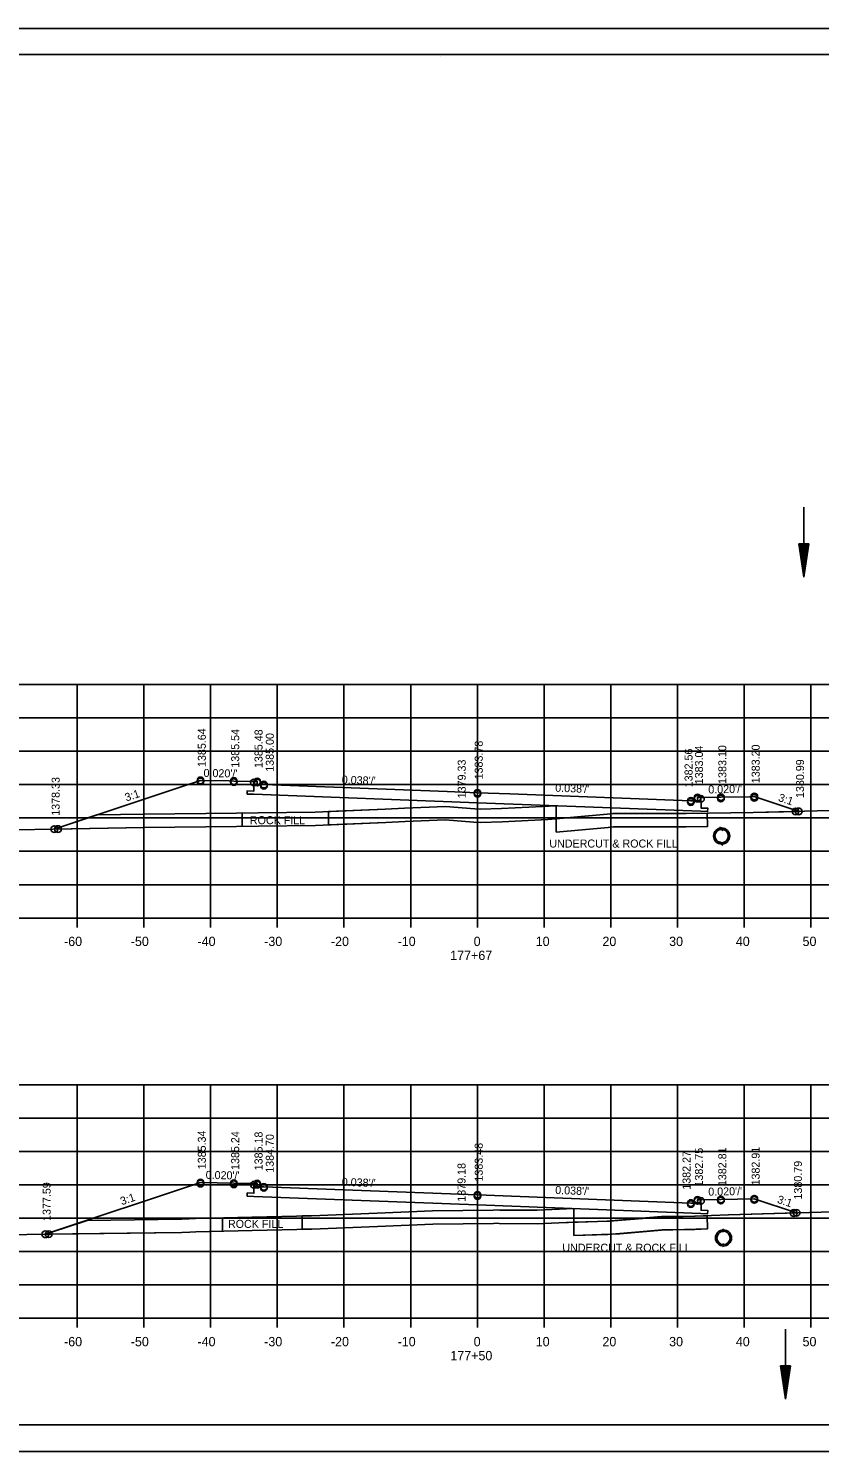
# Model space of a CAD drawing. Extents: x 1374311 to 1383814, y 384102 to 406278.
# Drawn here: x 1382572.8 to 1382691.4, y 397104.9 to 397318.2 of the extents above; entities that cross this region are included whole.
import ezdxf

# ---------------------------------------------------------------- set-up
doc = ezdxf.new("R2010")
doc.units = 0
for name, color, linetype in [('R_Axis', 7, 'Continuous'), ('R_Axis Annot', 7, 'Continuous'), ('R_Border', 7, 'Continuous'), ('R_Draft', 7, 'Continuous'), ('R_Exist Surface', 7, 'Continuous'), ('R_Fin Surface', 7, 'Continuous'), ('R_Grid', 7, 'Continuous'), ('R_No Plot', 7, 'Continuous'), ('R_Water', 7, 'Continuous'), ('R_Xsect Elev', 7, 'Continuous'), ('R_Xsect Slope', 7, 'Continuous')]:
    doc.layers.add(name, color=color, linetype=linetype)

msp = doc.modelspace()

# ---------------------------------------------------------------- linework, layer by layer
at = {"layer": 'R_Axis'}
for p, q in [((1382500.07, 397184.88), (1382780.07, 397184.88)), ((1382580.07, 397183.48), (1382580.07, 397184.88)), ((1382590.07, 397183.48), (1382590.07, 397184.88)), ((1382600.07, 397183.48), (1382600.07, 397184.88)), ((1382610.07, 397183.48), (1382610.07, 397184.88)), ((1382620.07, 397183.48), (1382620.07, 397184.88)), ((1382630.07, 397183.48), (1382630.07, 397184.88)), ((1382640.07, 397183.48), (1382640.07, 397184.88)), ((1382650.07, 397183.48), (1382650.07, 397184.88)), ((1382660.07, 397183.48), (1382660.07, 397184.88)), ((1382670.07, 397183.48), (1382670.07, 397184.88)), ((1382680.07, 397183.48), (1382680.07, 397184.88)), ((1382690.07, 397183.48), (1382690.07, 397184.88)), ((1382500.07, 397124.88), (1382780.07, 397124.88)), ((1382580.07, 397123.48), (1382580.07, 397124.88)), ((1382590.07, 397123.48), (1382590.07, 397124.88)), ((1382600.07, 397123.48), (1382600.07, 397124.88)), ((1382610.07, 397123.48), (1382610.07, 397124.88)), ((1382620.07, 397123.48), (1382620.07, 397124.88)), ((1382630.07, 397123.48), (1382630.07, 397124.88)), ((1382640.07, 397123.48), (1382640.07, 397124.88)), ((1382650.07, 397123.48), (1382650.07, 397124.88)), ((1382660.07, 397123.48), (1382660.07, 397124.88)), ((1382670.07, 397123.48), (1382670.07, 397124.88)), ((1382680.07, 397123.48), (1382680.07, 397124.88)), ((1382690.07, 397123.48), (1382690.07, 397124.88))]:
    msp.add_line(p, q, dxfattribs=at)
at = {"layer": 'R_Border'}
for p, q in [((1382482.07, 397314.34), (1382798.25, 397314.34)), ((1382634.59, 397314.08), (1382634.59, 397314.08)), ((1382634.59, 397314.08), (1382634.59, 397314.08)), ((1382798.25, 397108.88), (1382482.07, 397108.88))]:
    msp.add_line(p, q, dxfattribs=at)
at = {"layer": 'R_Draft'}
for p, q in [((1382688.23, 397240.97), (1382688.98, 397235.97)), ((1382689.73, 397240.97), (1382688.23, 397240.97)), ((1382688.35, 397240.97), (1382688.98, 397236.81)), ((1382688.48, 397240.97), (1382688.98, 397237.67)), ((1382688.6, 397240.97), (1382688.98, 397238.5)), ((1382688.73, 397240.97), (1382688.98, 397239.35)), ((1382688.86, 397240.97), (1382688.98, 397240.18)), ((1382689.73, 397240.97), (1382688.98, 397235.97)), ((1382689.22, 397240.97), (1382688.98, 397239.35)), ((1382689.47, 397240.97), (1382688.98, 397237.67)), ((1382689.6, 397240.97), (1382688.98, 397236.81)), ((1382689.35, 397240.97), (1382688.98, 397238.5)), ((1382689.09, 397240.97), (1382688.98, 397240.18)), ((1382685.51, 397117.75), (1382686.26, 397112.75)), ((1382687.01, 397117.75), (1382685.51, 397117.75)), ((1382685.64, 397117.75), (1382686.26, 397113.58)), ((1382685.77, 397117.75), (1382686.26, 397114.44)), ((1382685.89, 397117.75), (1382686.26, 397115.27)), ((1382686.02, 397117.75), (1382686.26, 397116.12)), ((1382686.15, 397117.75), (1382686.26, 397116.96)), ((1382687.01, 397117.75), (1382686.26, 397112.75)), ((1382686.51, 397117.75), (1382686.26, 397116.12)), ((1382686.76, 397117.75), (1382686.26, 397114.44)), ((1382686.89, 397117.75), (1382686.26, 397113.58)), ((1382686.64, 397117.75), (1382686.26, 397115.27)), ((1382686.38, 397117.75), (1382686.26, 397116.96))]:
    msp.add_line(p, q, dxfattribs=at)
at = {"layer": 'R_Exist Surface'}
for p, q in [((1382676.35, 397198.52), (1382676.89, 397198.23)), ((1382676.35, 397196.1), (1382676.89, 397195.82)), ((1382676.84, 397138.28), (1382676.96, 397137.99)), ((1382676.84, 397135.86), (1382676.96, 397135.57))]:
    msp.add_line(p, q, dxfattribs=at)
for points in [[(1382568.18, 397198.05), (1382590.13, 397198.47), (1382603.97, 397198.62), (1382607.24, 397198.64), (1382615.8, 397198.75), (1382626.34, 397199.18), (1382629.23, 397199.37), (1382635.23, 397199.61), (1382639.52, 397199.25), (1382640.52, 397199.18), (1382643.76, 397199.31), (1382650.62, 397199.65), (1382659.5, 397200.46), (1382660.38, 397200.53), (1382661.44, 397200.54), (1382671.37, 397200.54), (1382681.4, 397200.68), (1382698.68, 397201.16)], [(1382568.61, 397137.37), (1382595.78, 397137.76), (1382596.95, 397137.79), (1382597.88, 397137.83), (1382606.29, 397138.03), (1382615.27, 397138.25), (1382625.11, 397138.66), (1382633.41, 397138.97), (1382642.47, 397139.1), (1382643.1, 397139.13), (1382643.34, 397139.1), (1382649.05, 397139.06), (1382652.29, 397139.21), (1382659.5, 397139.46), (1382664.19, 397139.83), (1382667.67, 397140.12), (1382672.63, 397140.2), (1382677.73, 397140.38), (1382693.34, 397140.83)]]:
    msp.add_lwpolyline(points, dxfattribs=at)
for centre in [(1382676.68, 397197.17), (1382676.96, 397136.92)]:
    msp.add_circle(centre, 1.21, dxfattribs=at)
at = {"layer": 'R_Fin Surface'}
for p, q in [((1382604.81, 397200.63), (1382603.95, 397200.62)), ((1382604.81, 397200.63), (1382604.81, 397198.63)), ((1382604.81, 397198.63), (1382604.81, 397200.63)), ((1382617.73, 397200.83), (1382617.73, 397198.83)), ((1382617.73, 397200.83), (1382617.73, 397198.83)), ((1382651.88, 397201.71), (1382651.88, 397197.75)), ((1382651.88, 397199.76), (1382651.88, 397201.71)), ((1382583.01, 397200.33), (1382576.65, 397198.21)), ((1382576.65, 397198.21), (1382590.13, 397198.47)), ((1382590.13, 397198.47), (1382603.97, 397198.62)), ((1382603.97, 397198.62), (1382604.81, 397198.63)), ((1382643.76, 397199.31), (1382650.62, 397199.65)), ((1382650.62, 397199.65), (1382651.88, 397199.76)), ((1382659.5, 397200.46), (1382651.88, 397199.76)), ((1382651.88, 397199.76), (1382651.88, 397197.75)), ((1382654.53, 397141.32), (1382654.53, 397137.29)), ((1382654.53, 397139.29), (1382654.53, 397141.32)), ((1382581.57, 397139.56), (1382576.21, 397137.77)), ((1382601.85, 397139.93), (1382601.85, 397137.93)), ((1382601.85, 397137.93), (1382601.85, 397139.93)), ((1382613.78, 397140.22), (1382613.78, 397138.22)), ((1382613.78, 397140.22), (1382613.78, 397138.22)), ((1382615.27, 397138.25), (1382625.11, 397138.66)), ((1382625.11, 397138.66), (1382633.41, 397138.97)), ((1382633.41, 397138.97), (1382642.47, 397139.1)), ((1382642.47, 397139.1), (1382643.1, 397139.13)), ((1382643.1, 397139.13), (1382643.34, 397139.1)), ((1382643.34, 397139.1), (1382649.05, 397139.06)), ((1382649.05, 397139.06), (1382652.29, 397139.21)), ((1382652.29, 397139.21), (1382654.53, 397139.29)), ((1382576.31, 397137.48), (1382595.78, 397137.76)), ((1382613.78, 397138.22), (1382615.27, 397138.25))]:
    msp.add_line(p, q, dxfattribs=at)
for points in [[(1382576.65, 397198.21), (1382595.5, 397204.5), (1382598.56, 397205.52), (1382602.84, 397205.43), (1382603.56, 397205.42), (1382606.13, 397205.37), (1382606.56, 397205.36), (1382606.64, 397205.36), (1382607.06, 397205.36), (1382607.07, 397204.93), (1382607.07, 397204.86), (1382607.22, 397204.86), (1382608.07, 397204.88), (1382635.55, 397203.83), (1382640.07, 397203.66), (1382644.92, 397203.48), (1382672.07, 397202.45), (1382672.22, 397202.44), (1382673.07, 397202.43), (1382673.08, 397202.85), (1382673.08, 397202.93), (1382673.51, 397202.93), (1382673.58, 397202.93), (1382674.02, 397202.94), (1382676.58, 397202.99), (1382680.86, 397203.07), (1382681.58, 397203.09), (1382687.25, 397201.2), (1382688.23, 397200.87)], [(1382673.58, 397202.93), (1382673.59, 397201.37), (1382674.59, 397201.35), (1382674.58, 397200.85), (1382673.58, 397200.89), (1382640.07, 397202.16), (1382606.56, 397203.43), (1382605.56, 397203.47), (1382605.57, 397203.97), (1382606.57, 397203.92), (1382606.56, 397205.36)], [(1382583.01, 397200.33), (1382590.1, 397200.47), (1382603.95, 397200.62), (1382607.23, 397200.64), (1382615.75, 397200.75), (1382626.23, 397201.18), (1382629.13, 397201.37), (1382635.27, 397201.61), (1382639.67, 397201.25), (1382640.55, 397201.19), (1382643.67, 397201.31), (1382651.88, 397201.71)], [(1382603.95, 397200.62), (1382590.1, 397200.47), (1382583.01, 397200.33)], [(1382651.88, 397201.71), (1382643.67, 397201.31), (1382640.55, 397201.19), (1382639.67, 397201.25), (1382635.27, 397201.61), (1382629.13, 397201.37), (1382626.23, 397201.18), (1382617.73, 397200.83)], [(1382651.88, 397197.75), (1382659.68, 397198.47), (1382660.48, 397198.53), (1382661.44, 397198.54), (1382671.38, 397198.54), (1382674.54, 397198.59), (1382674.52, 397200.6)], [(1382651.88, 397197.75), (1382659.68, 397198.47), (1382660.48, 397198.53), (1382661.44, 397198.54), (1382671.38, 397198.54), (1382674.54, 397198.59), (1382674.52, 397200.59)], [(1382661.44, 397200.54), (1382660.38, 397200.53), (1382659.5, 397200.46)], [(1382674.52, 397200.59), (1382671.37, 397200.54), (1382661.44, 397200.54)], [(1382617.73, 397198.83), (1382626.34, 397199.18), (1382629.23, 397199.37), (1382635.23, 397199.61), (1382639.52, 397199.25), (1382640.52, 397199.18), (1382643.76, 397199.31)], [(1382575.3, 397137.47), (1382598.55, 397145.22), (1382598.56, 397145.22), (1382603.56, 397145.12), (1382603.56, 397145.12), (1382606.56, 397145.06), (1382606.56, 397145.06), (1382606.56, 397145.06), (1382607.06, 397145.06), (1382607.06, 397145.06), (1382607.07, 397144.56), (1382608.07, 397144.58), (1382608.07, 397144.58), (1382640.05, 397143.37), (1382640.07, 397143.37), (1382640.09, 397143.36), (1382672.07, 397142.15), (1382673.07, 397142.13), (1382673.07, 397142.13), (1382673.07, 397142.13), (1382673.08, 397142.63), (1382673.08, 397142.63), (1382673.58, 397142.63), (1382673.58, 397142.63), (1382676.58, 397142.69), (1382676.58, 397142.69), (1382681.58, 397142.79), (1382687.92, 397140.68), (1382687.92, 397140.68)], [(1382673.58, 397142.63), (1382673.59, 397141.08), (1382674.59, 397141.05), (1382674.58, 397140.55), (1382673.58, 397140.59), (1382640.07, 397141.87), (1382606.56, 397143.14), (1382605.56, 397143.18), (1382605.57, 397143.68), (1382606.57, 397143.62), (1382606.56, 397145.06)], [(1382581.57, 397139.56), (1382595.74, 397139.76), (1382596.88, 397139.79), (1382597.81, 397139.83), (1382606.24, 397140.03), (1382615.2, 397140.25), (1382625.03, 397140.66), (1382633.35, 397140.97), (1382642.42, 397141.1), (1382643.15, 397141.13), (1382643.44, 397141.1), (1382649.01, 397141.06), (1382654.53, 397141.32)], [(1382654.53, 397141.32), (1382649.01, 397141.06), (1382643.44, 397141.1), (1382643.15, 397141.13), (1382642.42, 397141.1), (1382633.35, 397140.97), (1382625.03, 397140.66), (1382615.2, 397140.25), (1382613.78, 397140.22)], [(1382601.85, 397139.93), (1382597.81, 397139.83), (1382596.88, 397139.79), (1382595.74, 397139.76), (1382581.57, 397139.56)], [(1382654.53, 397137.29), (1382659.61, 397137.46), (1382664.35, 397137.83), (1382667.77, 397138.12), (1382672.68, 397138.2), (1382674.54, 397138.27), (1382674.53, 397140.25)], [(1382595.78, 397137.76), (1382596.95, 397137.79), (1382597.88, 397137.83), (1382601.85, 397137.93)]]:
    msp.add_lwpolyline(points, dxfattribs=at)
msp.add_lwpolyline([(1382654.53, 397139.29), (1382654.53, 397137.29), (1382661.44, 397137.55), (1382667.67, 397138.09), (1382674.54, 397138.27), (1382674.53, 397140.25), (1382667.36, 397140.06), (1382659.87, 397139.43)], close=True, dxfattribs=at)
msp.add_arc((1382575.81, 397137.48), 0.5, 0.8091, 36.2851, dxfattribs=at)
at = {"layer": 'R_Grid'}
for p, q in [((1382500.07, 397219.88), (1382780.07, 397219.88)), ((1382580.07, 397184.88), (1382580.07, 397219.88)), ((1382590.07, 397184.88), (1382590.07, 397219.88)), ((1382600.07, 397184.88), (1382600.07, 397219.88)), ((1382610.07, 397184.88), (1382610.07, 397219.88)), ((1382620.07, 397184.88), (1382620.07, 397219.88)), ((1382630.07, 397184.88), (1382630.07, 397219.88)), ((1382640.07, 397184.88), (1382640.07, 397219.88)), ((1382650.07, 397184.88), (1382650.07, 397219.88)), ((1382660.07, 397184.88), (1382660.07, 397219.88)), ((1382670.07, 397184.88), (1382670.07, 397219.88)), ((1382680.07, 397184.88), (1382680.07, 397219.88)), ((1382690.07, 397184.88), (1382690.07, 397219.88)), ((1382500.07, 397214.88), (1382780.07, 397214.88)), ((1382500.07, 397209.88), (1382780.07, 397209.88)), ((1382500.07, 397204.88), (1382780.07, 397204.88)), ((1382500.07, 397199.88), (1382780.07, 397199.88)), ((1382500.07, 397194.88), (1382780.07, 397194.88)), ((1382500.07, 397189.88), (1382780.07, 397189.88)), ((1382500.07, 397184.88), (1382780.07, 397184.88)), ((1382500.07, 397159.88), (1382780.07, 397159.88)), ((1382580.07, 397124.88), (1382580.07, 397159.88)), ((1382590.07, 397124.88), (1382590.07, 397159.88)), ((1382600.07, 397124.88), (1382600.07, 397159.88)), ((1382610.07, 397124.88), (1382610.07, 397159.88)), ((1382620.07, 397124.88), (1382620.07, 397159.88)), ((1382630.07, 397124.88), (1382630.07, 397159.88)), ((1382640.07, 397124.88), (1382640.07, 397159.88)), ((1382650.07, 397124.88), (1382650.07, 397159.88)), ((1382660.07, 397124.88), (1382660.07, 397159.88)), ((1382670.07, 397124.88), (1382670.07, 397159.88)), ((1382680.07, 397124.88), (1382680.07, 397159.88)), ((1382690.07, 397124.88), (1382690.07, 397159.88)), ((1382500.07, 397154.88), (1382780.07, 397154.88)), ((1382500.07, 397149.88), (1382780.07, 397149.88)), ((1382500.07, 397144.88), (1382780.07, 397144.88)), ((1382500.07, 397139.88), (1382780.07, 397139.88)), ((1382500.07, 397134.88), (1382780.07, 397134.88)), ((1382500.07, 397129.88), (1382780.07, 397129.88)), ((1382500.07, 397124.88), (1382780.07, 397124.88))]:
    msp.add_line(p, q, dxfattribs=at)
at = {"layer": 'R_No Plot'}
for p, q in [((1382469.67, 397318.24), (1382803, 397318.24)), ((1382469.67, 397104.9), (1382803, 397104.9))]:
    msp.add_line(p, q, dxfattribs=at)
for points in [[(1382469.66, 397318.24), (1382803, 397318.24), (1382803, 397104.9), (1382469.66, 397104.9)], [(1382715.99, 397314.34), (1382715.99, 397304.46), (1382751.72, 397304.46), (1382751.72, 397301.54), (1382774.92, 397301.54), (1382774.92, 397277.21), (1382798.25, 397277.21), (1382798.25, 397108.88), (1382482.07, 397108.88), (1382482.07, 397314.34)], [(1382576.65, 397198.21), (1382590.13, 397198.47), (1382603.97, 397198.62), (1382607.24, 397198.64), (1382615.8, 397198.75), (1382626.34, 397199.18), (1382629.23, 397199.37), (1382635.23, 397199.61), (1382639.52, 397199.25), (1382640.52, 397199.18), (1382643.76, 397199.31), (1382650.62, 397199.65), (1382659.5, 397200.46), (1382660.38, 397200.53), (1382661.44, 397200.54), (1382671.37, 397200.54), (1382681.4, 397200.68), (1382688.23, 397200.87), (1382687.25, 397201.2), (1382681.58, 397203.09), (1382680.86, 397203.07), (1382676.58, 397202.99), (1382674.02, 397202.94), (1382673.58, 397202.93), (1382673.59, 397201.37), (1382674.59, 397201.35), (1382674.58, 397200.85), (1382673.58, 397200.89), (1382640.07, 397202.16), (1382606.56, 397203.43), (1382605.56, 397203.47), (1382605.57, 397203.97), (1382606.57, 397203.92), (1382606.56, 397205.36), (1382606.13, 397205.37), (1382603.56, 397205.42), (1382602.84, 397205.43), (1382598.56, 397205.52), (1382595.5, 397204.5)], [(1382575.3, 397137.47), (1382595.78, 397137.76), (1382596.95, 397137.79), (1382597.88, 397137.83), (1382606.29, 397138.03), (1382615.27, 397138.25), (1382625.11, 397138.66), (1382633.41, 397138.97), (1382642.47, 397139.1), (1382643.1, 397139.13), (1382643.34, 397139.1), (1382649.05, 397139.06), (1382652.29, 397139.21), (1382659.5, 397139.46), (1382664.19, 397139.83), (1382667.67, 397140.12), (1382672.63, 397140.2), (1382677.73, 397140.38), (1382687.92, 397140.68), (1382687.92, 397140.68), (1382681.58, 397142.79), (1382676.58, 397142.69), (1382676.58, 397142.69), (1382673.58, 397142.63), (1382673.58, 397142.63), (1382673.59, 397141.08), (1382674.59, 397141.05), (1382674.58, 397140.55), (1382673.58, 397140.59), (1382640.07, 397141.87), (1382606.56, 397143.14), (1382605.56, 397143.18), (1382605.57, 397143.68), (1382606.57, 397143.62), (1382606.56, 397145.06), (1382606.56, 397145.06), (1382603.56, 397145.12), (1382603.56, 397145.12), (1382598.56, 397145.22), (1382598.55, 397145.22)]]:
    msp.add_lwpolyline(points, close=True, dxfattribs=at)
for centre in [(1382598.56, 397205.52), (1382598.56, 397205.35), (1382598.56, 397205.35), (1382603.56, 397205.42), (1382603.56, 397205.25), (1382603.56, 397205.25), (1382606.56, 397205.19), (1382606.56, 397205.19), (1382607.06, 397205.36), (1382607.06, 397205.19), (1382607.06, 397205.19), (1382608.07, 397204.88), (1382608.07, 397204.71), (1382608.07, 397204.71), (1382640.07, 397203.66), (1382640.07, 397203.49), (1382640.07, 397203.49), (1382672.07, 397202.45), (1382672.07, 397202.27), (1382672.07, 397202.27), (1382673.08, 397202.93), (1382673.08, 397202.75), (1382673.08, 397202.75), (1382673.58, 397202.75), (1382673.58, 397202.75), (1382676.58, 397202.99), (1382676.58, 397202.81), (1382676.58, 397202.81), (1382681.58, 397203.09), (1382681.58, 397202.91), (1382681.58, 397202.91), (1382687.75, 397200.86), (1382687.75, 397200.86), (1382688.23, 397200.87), (1382576.65, 397198.21), (1382576.65, 397198.21), (1382577.2, 397198.22), (1382577.2, 397198.22), (1382577.2, 397198.22), (1382577.2, 397198.22), (1382598.56, 397145.22), (1382598.56, 397145.06), (1382598.56, 397145.06), (1382603.56, 397145.12), (1382603.56, 397144.96), (1382603.56, 397144.96), (1382606.56, 397144.9), (1382606.56, 397144.9), (1382607.06, 397145.06), (1382607.06, 397144.9), (1382607.06, 397144.9), (1382608.07, 397144.58), (1382608.07, 397144.42), (1382608.07, 397144.42), (1382640.07, 397143.37), (1382640.07, 397143.2), (1382640.07, 397143.2), (1382673.08, 397142.63), (1382673.08, 397142.47), (1382673.08, 397142.47), (1382673.58, 397142.47), (1382673.58, 397142.47), (1382676.58, 397142.69), (1382676.58, 397142.53), (1382676.58, 397142.53), (1382681.58, 397142.79), (1382681.58, 397142.63), (1382681.58, 397142.63), (1382672.07, 397142.15), (1382672.07, 397141.99), (1382672.07, 397141.99), (1382687.48, 397140.66), (1382687.48, 397140.66), (1382687.92, 397140.68), (1382575.3, 397137.47), (1382575.3, 397137.47), (1382575.81, 397137.48), (1382575.81, 397137.48), (1382575.81, 397137.48), (1382575.81, 397137.48)]:
    msp.add_circle(centre, 0.5, dxfattribs=at)
at = {"layer": 'R_Water'}
for p, q in [((1382688.98, 397246.48), (1382688.98, 397235.97)), ((1382676.35, 397198.31), (1382676.89, 397198.02)), ((1382676.35, 397196.31), (1382676.89, 397196.02)), ((1382676.84, 397138.07), (1382676.96, 397137.78)), ((1382676.84, 397136.07), (1382676.96, 397135.78)), ((1382686.26, 397123.25), (1382686.26, 397112.75))]:
    msp.add_line(p, q, dxfattribs=at)
for centre in [(1382676.68, 397197.17), (1382676.96, 397136.92)]:
    msp.add_circle(centre, 1, dxfattribs=at)

# ---------------------------------------------------------------- texts
at = {"layer": 'R_Axis Annot'}
for s, p in [('-60', (1382578.11, 397180.68)), ('-50', (1382588.11, 397180.68)), ('-40', (1382598.11, 397180.68)), ('-30', (1382608.11, 397180.68)), ('-20', (1382618.11, 397180.68)), ('-10', (1382628.11, 397180.68)), ('0', (1382639.51, 397180.68)), ('10', (1382648.81, 397180.68)), ('20', (1382658.81, 397180.68)), ('30', (1382668.81, 397180.68)), ('40', (1382678.81, 397180.68)), ('50', (1382688.81, 397180.68)), ('177+67', (1382635.99, 397178.58)), ('-60', (1382578.11, 397120.68)), ('-50', (1382588.11, 397120.68)), ('-40', (1382598.11, 397120.68)), ('-30', (1382608.11, 397120.68)), ('-20', (1382618.11, 397120.68)), ('-10', (1382628.11, 397120.68)), ('0', (1382639.51, 397120.68)), ('10', (1382648.81, 397120.68)), ('20', (1382658.81, 397120.68)), ('30', (1382668.81, 397120.68)), ('40', (1382678.81, 397120.68)), ('50', (1382688.81, 397120.68)), ('177+50', (1382636.01, 397118.58))]:
    msp.add_text(s, height=1.4, dxfattribs=at).set_placement(p)
at = {"layer": 'R_Fin Surface'}
for s, p in [('ROCK FILL', (1382605.96, 397198.95)), ('UNDERCUT & ROCK FILL', (1382650.85, 397195.45)), ('ROCK FILL', (1382602.68, 397138.43)), ('UNDERCUT & ROCK FILL', (1382652.8, 397134.86))]:
    msp.add_text(s, height=1.2, rotation=359.9804, dxfattribs=at).set_placement(p)
at = {"layer": 'R_Xsect Elev'}
for s, p in [('1385.64', (1382599.36, 397207.52)), ('1385.54', (1382604.36, 397207.42)), ('1385.48', (1382607.86, 397207.36)), ('1385.00', (1382609.55, 397206.81)), ('1383.78', (1382640.87, 397205.66)), ('1382.56', (1382672.32, 397204.48)), ('1383.04', (1382673.88, 397204.93)), ('1383.10', (1382677.38, 397204.99)), ('1383.20', (1382682.38, 397205.09)), ('1379.33', (1382638.32, 397202.83)), ('1380.99', (1382689.03, 397202.87)), ('1378.33', (1382577.45, 397200.21)), ('1385.34', (1382599.36, 397147.22)), ('1385.24', (1382604.36, 397147.12)), ('1385.18', (1382607.86, 397147.06)), ('1384.70', (1382609.55, 397146.69)), ('1383.48', (1382640.87, 397145.37)), ('1382.27', (1382672.02, 397144.15)), ('1382.75', (1382673.88, 397144.63)), ('1382.81', (1382677.38, 397144.69)), ('1382.91', (1382682.38, 397144.79)), ('1379.18', (1382638.29, 397142.36)), ('1380.79', (1382688.72, 397142.68)), ('1377.59', (1382576.1, 397139.47))]:
    msp.add_text(s, height=1.2, rotation=90, dxfattribs=at).set_placement(p)
at = {"layer": 'R_Xsect Slope'}
for s, rotation, p in [("0.020'/'", 358.8542, (1382599.01, 397206.04)), ("0.038'/'", 357.8238, (1382619.72, 397205.04)), ("0.038'/'", 357.8238, (1382651.72, 397203.82)), ("0.020'/'", 1.1458, (1382674.69, 397203.55)), ('3:1', 18.435, (1382587.45, 397202.34)), ('3:1', 341.565, (1382685.07, 397202.45)), ("0.020'/'", 358.8542, (1382599.33, 397145.78)), ("0.038'/'", 357.8238, (1382619.72, 397144.74)), ('3:1', 18.4349, (1382586.77, 397141.82)), ("0.038'/'", 357.8238, (1382651.72, 397143.52)), ("0.020'/'", 1.1458, (1382674.69, 397143.25)), ('3:1', 341.5651, (1382684.91, 397142.21))]:
    msp.add_text(s, height=1.2, rotation=rotation, dxfattribs=at).set_placement(p)

doc.saveas('drawing.dxf')
